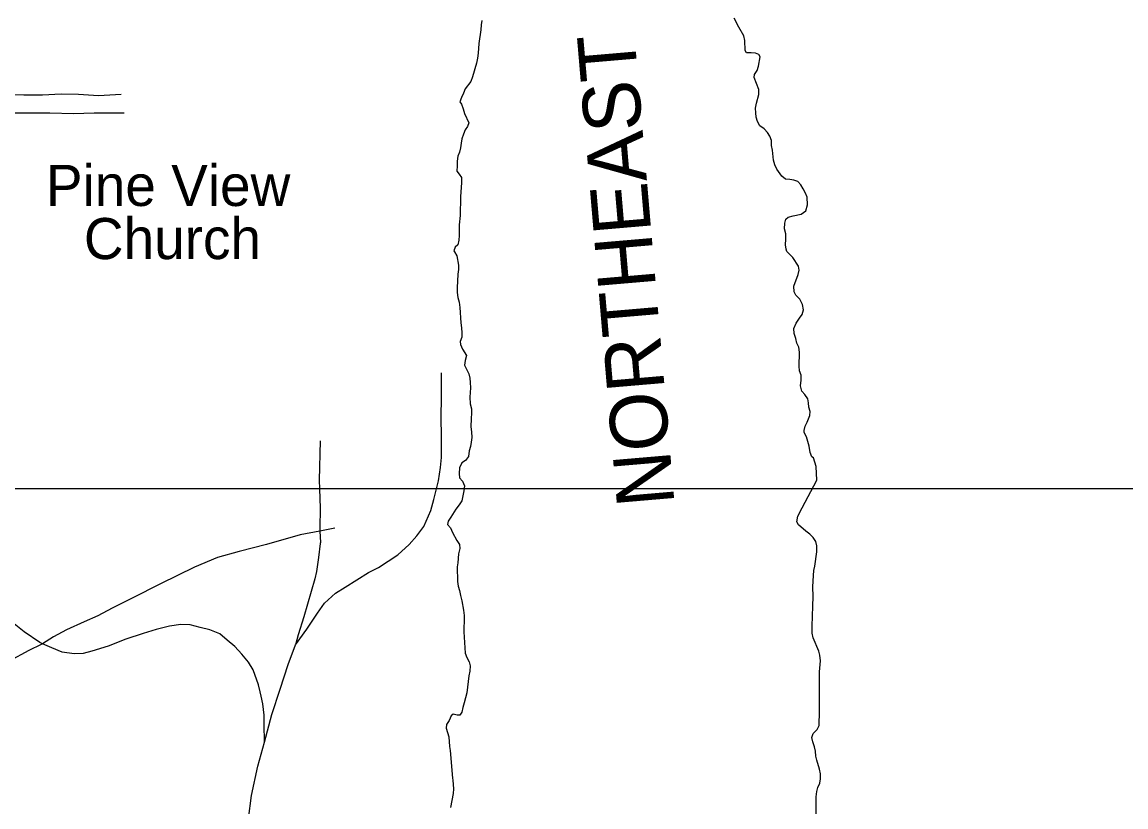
# Model space of a CAD drawing. Extents: x 2290055 to 2389491, y 66597 to 237875.
# Drawn here: x 2315029 to 2319058, y 190974 to 193840 of the extents above; entities that cross this region are included whole.
import ezdxf

# ---------------------------------------------------------------- set-up
doc = ezdxf.new("R2010")
doc.units = 0
for name, color, linetype in [('Exist Cultural Church Label', 7, 'Continuous'), ('Exist Hydrographic River Shore', 7, 'Continuous'), ('Exist Hydrographic River Shore Label', 7, 'Continuous'), ('Exist Railroad Mainline', 7, 'Continuous'), ('Exist Railroad Siding', 7, 'Continuous'), ('Exist Road Non-System Type 51', 7, 'Continuous'), ('Map Preparation Inset Cut Line', 7, 'Continuous')]:
    doc.layers.add(name, color=color, linetype=linetype)

msp = doc.modelspace()

# ---------------------------------------------------------------- linework, layer by layer
at = {"layer": 'Exist Hydrographic River Shore'}
for points in [[(2316708, 193844.8), (2316705.5, 193829.3), (2316704, 193811.1), (2316697, 193761), (2316694, 193725.6), (2316691.7, 193708.2), (2316687.7, 193690.1), (2316674, 193640), (2316667.7, 193623), (2316646.7, 193596.3), (2316641, 193579.7), (2316633.7, 193564.3), (2316627.7, 193549), (2316633.2, 193539.7), (2316639.5, 193523.3), (2316644, 193505.9), (2316659.5, 193472.2), (2316655.5, 193458.6), (2316647, 193446.1), (2316640, 193429.8), (2316634.2, 193413.5), (2316631.5, 193397.8), (2316630.2, 193380.5), (2316626.2, 193365.1), (2316620, 193350.3), (2316617.7, 193332.2), (2316617.7, 193315.2), (2316616.5, 193295.7), (2316625, 193284.9), (2316633, 193271.6), (2316633.5, 193253.4), (2316630.2, 193201.6), (2316628, 193133.6), (2316625, 193099), (2316625.2, 193060), (2316623, 193043.4), (2316619.5, 193026.6), (2316610, 193017.4), (2316605.5, 193004.7), (2316607.2, 193000.2), (2316615.7, 192986.1), (2316622.7, 192952.5), (2316622.5, 192936.1), (2316620, 192919.4), (2316617.5, 192868.8), (2316617.7, 192852.3), (2316620, 192834), (2316624.7, 192816.6), (2316626.7, 192797.9), (2316630.5, 192742), (2316633.5, 192722.7), (2316634.5, 192705.6), (2316634, 192688.7), (2316628.5, 192672.8), (2316629.5, 192662.2), (2316637, 192645), (2316651.7, 192622.2), (2316647, 192604.5), (2316644.5, 192587.1), (2316659.5, 192555.6), (2316663.5, 192539.2), (2316665.2, 192524.1), (2316666.5, 192504.8), (2316663.5, 192469.6), (2316665.5, 192446.2), (2316670, 192428), (2316670.2, 192411.3), (2316668.5, 192392.4)], [(2317892.2, 192325.7), (2317884, 192341.5), (2317883.5, 192348.7), (2317887.5, 192363.8), (2317895.5, 192378.3), (2317905, 192402.8), (2317905.7, 192417.9), (2317901.5, 192434.1), (2317900.2, 192449.6), (2317897.2, 192464.4), (2317886.5, 192479.7), (2317875, 192492.3), (2317870.5, 192511.6), (2317873.5, 192532.3), (2317873, 192550.5), (2317867.2, 192566.3), (2317865.2, 192583.8), (2317865.2, 192599.8), (2317867.2, 192615.9), (2317867.5, 192634.7), (2317864.2, 192652.6), (2317857, 192667.1), (2317854, 192683.9), (2317847.7, 192702.7), (2317846, 192721.4), (2317854.2, 192740.2), (2317866.5, 192759.1), (2317876.5, 192772.5), (2317882, 192788.4), (2317878.2, 192808.4), (2317868.7, 192828.2), (2317854, 192842.8), (2317847.5, 192855.1), (2317846.5, 192875.8), (2317861.5, 192918.4), (2317865.5, 192933.8), (2317863.5, 192948.1), (2317843, 192979.7), (2317821, 193001.7), (2317818, 193010.5), (2317816.2, 193026.6), (2317817.5, 193046.8), (2317816.5, 193066.7), (2317812.7, 193085.1), (2317813.7, 193105.2), (2317817.5, 193120.6), (2317825.5, 193127.4), (2317844, 193132.7), (2317873, 193138.7), (2317889.7, 193150.8), (2317896.5, 193172.9), (2317894.5, 193200), (2317889, 193215.4), (2317880.7, 193230.4), (2317872.2, 193244.9), (2317861, 193257.7), (2317846, 193261.9), (2317831.2, 193264.9), (2317816, 193266.3), (2317803, 193276.8), (2317784.5, 193303.1), (2317776.5, 193318.3), (2317771.5, 193335.6), (2317769, 193372.5), (2317765.2, 193389.4), (2317764.2, 193407.6), (2317758.5, 193422.7), (2317750.5, 193436.5), (2317737.5, 193450.3), (2317722.2, 193460.9), (2317713.7, 193477.2), (2317708.7, 193492.6), (2317707, 193508.4), (2317706.7, 193525.1), (2317710.5, 193543.5), (2317719, 193575.5), (2317719, 193593.1), (2317701.2, 193637.8), (2317703, 193648.5), (2317712.2, 193662.3), (2317717, 193678.7), (2317723, 193713.1), (2317719, 193721.5), (2317706.5, 193726.5), (2317691, 193727.6), (2317673, 193727.3), (2317668.2, 193736.4), (2317667.2, 193772.3), (2317663.7, 193789.5), (2317645.7, 193820.6), (2317629, 193853.9)], [(2316668.5, 192392.4), (2316667.2, 192361.7), (2316670, 192343.5), (2316670.5, 192323.4), (2316669, 192305.5), (2316666, 192289.7), (2316660.7, 192274.3), (2316658.5, 192253.1), (2316648, 192238.8), (2316635, 192230.6), (2316626.5, 192212.6), (2316624.2, 192191), (2316626.5, 192175.2), (2316637, 192163), (2316644, 192147), (2316642.2, 192128.7), (2316634, 192091.7), (2316625, 192076.8), (2316613, 192061.2), (2316594, 192032.6), (2316584.7, 192016.8), (2316582.5, 192005.7), (2316593.2, 191992.5), (2316600.5, 191976.1), (2316615.7, 191946.8), (2316626.5, 191932.4), (2316626.7, 191917), (2316622.5, 191898.2), (2316619.7, 191865.7), (2316617.5, 191850.4), (2316619, 191797.1), (2316621.7, 191779.6), (2316626, 191764.1), (2316629.5, 191745.4), (2316634.5, 191726.9), (2316641, 191692.3), (2316642.7, 191673.4), (2316643.5, 191650.2), (2316641.5, 191630.7), (2316641.5, 191612.9), (2316647.2, 191535.5), (2316652.7, 191519.7), (2316661.2, 191503.8), (2316665.2, 191489), (2316663.7, 191469.2), (2316660.5, 191452.1), (2316652.7, 191391), (2316643.5, 191353.8), (2316638.2, 191337), (2316634.5, 191319.9), (2316627.5, 191309.2), (2316617, 191308.9), (2316602.5, 191313.3), (2316595, 191306.3), (2316588.7, 191289.2), (2316578.5, 191275)], [(2317926.7, 190865.5), (2317928.2, 191010.7), (2317929.7, 191030.1), (2317934.2, 191045.6), (2317941, 191060.3), (2317944.2, 191076.2), (2317944, 191095), (2317939.7, 191112.4), (2317929.7, 191144.2), (2317926.7, 191159.9), (2317925, 191177.7), (2317922.2, 191194), (2317916.2, 191212.2), (2317912, 191228.1), (2317917.2, 191241.9), (2317931.2, 191256.3), (2317938.5, 191271.6), (2317940.5, 191324.1), (2317939.7, 191447.7), (2317940.2, 191467.6), (2317943, 191506.9), (2317941.5, 191527.8), (2317937.7, 191543), (2317916.5, 191591.2), (2317913.5, 191608.8), (2317912.7, 191633.6), (2317915.7, 191706.7), (2317916.5, 191741.8), (2317916.2, 191778), (2317917.7, 191818.7), (2317919.7, 191837.4), (2317923, 191853.6), (2317930, 191905.2), (2317930.2, 191927.3), (2317926.7, 191942.7), (2317917, 191957.2), (2317904.5, 191969.4), (2317889.5, 191981.1), (2317863.2, 192004), (2317857.5, 192014.9), (2317861, 192035.5), (2317876.7, 192066.4), (2317930.5, 192166.5), (2317928.2, 192216.9), (2317917.7, 192249.2), (2317912, 192252.7), (2317906, 192268.6), (2317902.7, 192291.1), (2317892.2, 192325.7)], [(2316578.5, 191275), (2316577.7, 191261.5), (2316586.7, 191229.4), (2316589.2, 191195.1), (2316591.7, 191180.1), (2316600.2, 191078.6), (2316602.2, 191071.9), (2316603.5, 191040.1), (2316603, 191023.7), (2316593.2, 190971.4)]]:
    msp.add_lwpolyline(points, dxfattribs=at)
at = {"layer": 'Exist Railroad Mainline'}
for points in [[(2315914.2, 191210.7), (2315913.4, 191276.7), (2315912.5, 191309.1), (2315908.4, 191350.7), (2315902.1, 191378.5), (2315897.9, 191394.5), (2315892.9, 191419.9), (2315872.3, 191474.1), (2315856.4, 191502.9), (2315832, 191531.8), (2315805.7, 191559.3), (2315777.4, 191583), (2315751.2, 191606.6), (2315714.9, 191620.1), (2315678.9, 191629.7), (2315642.7, 191639.3), (2315608.8, 191640.7), (2315566.9, 191634.3), (2315519, 191621.6), (2315471.1, 191607.1), (2315407.5, 191586.1), (2315343.9, 191561.4), (2315284, 191542.6), (2315252.9, 191534), (2315220, 191532.7), (2315176.1, 191539.2), (2315138.1, 191554.7), (2315103.4, 191569.8), (2315093.7, 191574.1), (2315036.9, 191613.7), (2315000.9, 191642.8)], [(2315820.2, 190593.4), (2315830, 190759.6), (2315837.3, 190813.7), (2315852.3, 190906), (2315855.6, 190931.2), (2315866.7, 191016.2), (2315889.3, 191122.3), (2315914.2, 191210.7)]]:
    msp.add_lwpolyline(points, dxfattribs=at)
at = {"layer": 'Exist Railroad Siding'}
for points in [[(2314187.2, 193786.4), (2314229.7, 193742.9), (2314266.3, 193709.4), (2314302.7, 193679.8), (2314375.3, 193634.8), (2314435.6, 193613.6), (2314489.6, 193598.4), (2314551.8, 193589), (2314597.8, 193583.7), (2314667.8, 193580.6), (2314737.8, 193579.6), (2314807.8, 193576.4), (2314887.9, 193579.6), (2314959.8, 193576.4), (2315035.8, 193573.4), (2315103.8, 193574.3), (2315171.7, 193577.2), (2315235.8, 193575.9), (2315307.8, 193571), (2315391.6, 193576.1)], [(2314214.3, 193708.7), (2314277.1, 193649.6), (2314329.7, 193604.2), (2314386, 193567.1), (2314472.5, 193524.1), (2314546.9, 193511), (2314584.9, 193505.5), (2314632.8, 193504.2), (2314982.7, 193508.7), (2315074.6, 193507.9), (2315130.6, 193508.5), (2315216.7, 193505.8), (2315292.7, 193508.8), (2315402.5, 193508.1)], [(2316027.6, 191566.1), (2316068.9, 191622.8), (2316108, 191681.3), (2316133.6, 191717.6), (2316173.2, 191754.1), (2316208.9, 191776.6), (2316294.2, 191829.8), (2316329.9, 191848.2), (2316401.3, 191895), (2316442.8, 191931.7), (2316470.4, 191964), (2316495.8, 191998.4), (2316521.1, 192056.6), (2316532.5, 192096.9), (2316542.3, 192135.8), (2316549.6, 192165), (2316557.1, 192213.1), (2316560.7, 192249.3), (2316559.7, 192315.2), (2316558.6, 192407.2), (2316560, 192459.1), (2316560.6, 192559.1)], [(2316117.9, 192311.3), (2316113.8, 192167.3), (2316114.8, 192135.8), (2316117.2, 192065.4), (2316116.1, 191991.4), (2316116.7, 191981.2), (2316118.8, 191939.4), (2316116.8, 191935.4), (2316111.5, 191885.3), (2316103.8, 191834.2), (2316098.4, 191807.2), (2316085.1, 191761.1), (2316058.3, 191668.6), (2316037.1, 191602.3), (2316027.6, 191566.1)], [(2315914.2, 191210.7), (2315940.8, 191311), (2315971.8, 191403.5), (2316000.6, 191493.8), (2316027.6, 191566.1)]]:
    msp.add_lwpolyline(points, dxfattribs=at)
at = {"layer": 'Exist Road Non-System Type 51'}
msp.add_line((2316170.9, 191991.9), (2316116.7, 191981.2), dxfattribs=at)
for points in [[(2316116.7, 191981.2), (2316043.9, 191966.9), (2315921.2, 191932), (2315822.2, 191906.1), (2315743, 191884.9), (2315658.4, 191849.6), (2315534.7, 191788.6), (2315430.8, 191736.5), (2315358.2, 191699.6), (2315305.3, 191671.5), (2315256.1, 191649.6), (2315191.2, 191621), (2315144.3, 191595.1), (2315103.4, 191569.8)], [(2315103.4, 191569.8), (2315099.3, 191567.3), (2315054.2, 191545.5), (2314981.7, 191506.6), (2314887.8, 191452.9)]]:
    msp.add_lwpolyline(points, dxfattribs=at)
at = {"layer": 'Map Preparation Inset Cut Line'}
for points in [[(2380407.7, 211640.5), (2380407.7, 192135.8), (2313126.6, 192135.8), (2313126.6, 211640.5), (2321069.7, 211640.5), (2345338.5, 211640.5)], [(2374088.6, 192135.8), (2313126.6, 192135.8), (2313126.6, 149726.2), (2353934.7, 149726.2), (2375181.1, 184193.5), (2380407.7, 192135.8)]]:
    msp.add_lwpolyline(points, close=True, dxfattribs=at)

# ---------------------------------------------------------------- texts
at = {"layer": 'Exist Cultural Church Label'}
for s, p in [('Pine View', (2315116.4, 193168.2)), ('Church', (2315255, 192974.2))]:
    msp.add_text(s, height=150, dxfattribs=at).set_placement(p)
at = {"layer": 'Exist Hydrographic River Shore Label'}
msp.add_text('NORTHEAST', height=210, rotation=94.8894, dxfattribs=at).set_placement((2317411.2, 192079.2))

doc.saveas('drawing.dxf')
